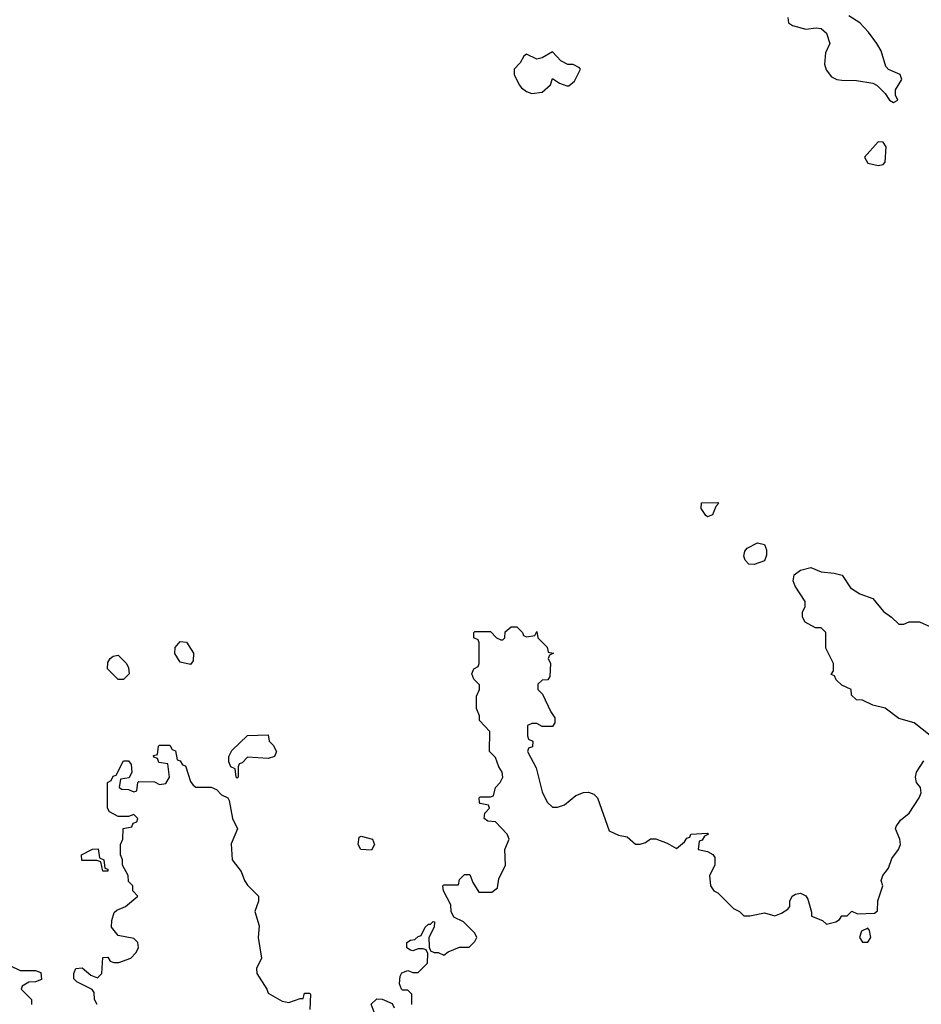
# Model space of a CAD drawing. Header units: inches. Extents: x 2380053 to 2584298, y 380219 to 546618.
# Tile 400 of 656: x 2547609 to 2551097, y 420971 to 424782. Entities that reach past the tile are written whole.
import ezdxf

# ---------------------------------------------------------------- set-up
doc = ezdxf.new("R2010")
doc.units = ezdxf.units.IN
doc.header["$MEASUREMENT"] = 0
doc.layers.add('C5442', color=7, linetype='Continuous')
doc.layers.add('C5452', color=7, linetype='Continuous')

msp = doc.modelspace()

# ---------------------------------------------------------------- linework, layer by layer
at = {"layer": 'C5442', "color": 2}
for points, elevation in [([(2549670, 424658), (2549630, 424634), (2549610, 424628.7), (2549570, 424648), (2549559.6, 424640.4), (2549545.4, 424614.6), (2549522, 424590), (2549522, 424570), (2549541, 424530), (2549550, 424518), (2549570, 424504.7), (2549590, 424496), (2549630, 424502), (2549662, 424530), (2549670, 424554), (2549696.9, 424536.9), (2549725.4, 424525.4), (2549733.6, 424526.4), (2549756, 424544), (2549778, 424590), (2549775.3, 424595.3), (2549750, 424608.7), (2549730, 424609), (2549702.7, 424622.7)], 38), ([(2548270, 422286), (2548230, 422295.3), (2548209.2, 422329.2), (2548210, 422352), (2548230, 422376), (2548253.4, 422373.4), (2548281, 422330), (2548279.6, 422300.4)], 34), ([(2547990, 422228), (2547948.7, 422270), (2547950, 422294), (2547958, 422310), (2547970, 422318), (2547990, 422322), (2548022, 422290), (2548030, 422274), (2548032, 422250), (2548010, 422228)], 34), ([(2548570, 421922), (2548490, 421928), (2548470, 421906), (2548458, 421902), (2548454, 421890), (2548454, 421850), (2548450, 421846), (2548446, 421850), (2548442, 421882), (2548426, 421890), (2548418, 421910), (2548418, 421930), (2548430, 421954), (2548490, 422012), (2548570, 422014), (2548574, 421990), (2548590, 421974), (2548602, 421950), (2548594, 421930)], 34), ([(2548970, 421568), (2548928, 421570), (2548918, 421590), (2548922, 421618), (2548930, 421622), (2548974, 421610), (2548982, 421590)], 34), ([(2547930, 421486), (2547922, 421522), (2547907.3, 421527.3), (2547848.4, 421528.4), (2547848, 421550), (2547890, 421572), (2547912.7, 421572.7), (2547918, 421538), (2547934, 421530), (2547938, 421498), (2547950, 421494), (2547950, 421486)], 34)]:
    msp.add_lwpolyline(points, close=True, dxfattribs=dict(at, elevation=elevation))
at = {"layer": 'C5442', "color": 2, "elevation": 34}
for points in [[(2549126, 420970), (2549126, 421010), (2549110, 421026), (2549090, 421026), (2549086, 421030), (2549078, 421050), (2549080.4, 421079.6), (2549087.3, 421092.7), (2549110, 421102), (2549130, 421094), (2549150, 421094), (2549186, 421130), (2549187.3, 421167.3), (2549182, 421182), (2549170, 421186), (2549150, 421186), (2549130, 421178), (2549120.4, 421180.4), (2549106, 421190), (2549106, 421210), (2549120.4, 421219.6), (2549138, 421222), (2549150, 421234), (2549162, 421238), (2549178, 421270), (2549190, 421282), (2549198, 421282), (2549208.4, 421291.6), (2549214, 421290), (2549212, 421270), (2549192, 421230), (2549192.7, 421192.7), (2549198, 421178), (2549212, 421172), (2549228, 421172), (2549250, 421162), (2549266, 421174), (2549310, 421192), (2549347.3, 421192.7), (2549370, 421214), (2549378, 421230), (2549370, 421246), (2549326, 421290), (2549288.4, 421308.4), (2549278, 421330), (2549276.4, 421356.4), (2549248, 421410), (2549246, 421430), (2549250, 421434), (2549306, 421434), (2549310, 421454), (2549330, 421474), (2549350, 421474), (2549362, 421442), (2549384.7, 421404.7), (2549435.3, 421404.7), (2549458, 421422), (2549463.1, 421456.9), (2549488, 421510), (2549486, 421570), (2549502, 421610), (2549495.3, 421630), (2549450, 421678), (2549420.4, 421680.4), (2549406, 421690), (2549408.4, 421711.6), (2549426, 421730), (2549422, 421742), (2549390, 421748), (2549387.3, 421752.7), (2549386, 421770), (2549390, 421774), (2549430, 421774), (2549442, 421778), (2549449.1, 421810.9), (2549468, 421830), (2549478, 421850), (2549475.3, 421870), (2549462, 421890), (2549450, 421926), (2549426, 421950), (2549427.3, 422027.3), (2549388, 422070), (2549387.3, 422087.3), (2549376.4, 422116.4), (2549376.4, 422163.6), (2549388, 422190), (2549387.3, 422207.3), (2549366, 422230), (2549358, 422250), (2549366, 422270), (2549382, 422278), (2549386, 422290), (2549386, 422370), (2549382, 422382), (2549366, 422390), (2549366, 422410), (2549370, 422414), (2549430, 422414), (2549454, 422390), (2549470, 422382), (2549478, 422382), (2549486, 422390), (2549487.3, 422412.7), (2549510, 422432), (2549531.6, 422431.6), (2549554, 422410), (2549558, 422398), (2549570, 422394), (2549602, 422398), (2549610, 422414), (2549614, 422390), (2549650, 422354), (2549654, 422334), (2549674, 422330), (2549658, 422322), (2549654, 422310), (2549662, 422290), (2549659.6, 422240.4), (2549652.7, 422227.3), (2549630, 422226), (2549614, 422210), (2549614, 422190), (2549632, 422172), (2549663.6, 422103.6), (2549679.6, 422079.6), (2549679.6, 422060.4), (2549670, 422046), (2549630, 422046), (2549610, 422058), (2549590, 422058), (2549574, 422050), (2549574, 422010), (2549578, 421998), (2549594, 421990), (2549592.7, 421967.3), (2549578, 421962), (2549574, 421950), (2549606.4, 421886.4), (2549630, 421794), (2549650, 421754), (2549670, 421734), (2549690, 421734), (2549716.4, 421743.6), (2549760.2, 421779.8), (2549790, 421791.3), (2549810, 421792), (2549830, 421784.7), (2549844.7, 421770), (2549890, 421642), (2549925.4, 421625.4), (2549959.6, 421619.6), (2549991.6, 421591.6), (2550000, 421591.5)], [(2547908, 420970), (2547898, 420990), (2547896.4, 421016.4), (2547888.4, 421028.4), (2547830, 421058), (2547818, 421070), (2547818, 421090), (2547826, 421110), (2547850, 421112), (2547883.6, 421083.6), (2547910, 421074), (2547926, 421090), (2547930, 421152), (2547950, 421154), (2547958, 421138), (2547972.7, 421132.7), (2547992.7, 421132.7), (2548038, 421150), (2548058, 421170), (2548068, 421190), (2548066, 421210), (2548050, 421226), (2547990, 421238), (2547964, 421270), (2547964.7, 421295.3), (2547974, 421326), (2547984.7, 421335.3), (2548018, 421350), (2548066, 421390), (2548046, 421410), (2548046, 421430), (2548030, 421446), (2548028, 421470), (2548006, 421510), (2548006, 421530), (2547998, 421550), (2547998, 421590), (2548008, 421610), (2548008.4, 421651.6), (2548042, 421658), (2548047.3, 421672.7), (2548062, 421678), (2548066, 421690), (2548050, 421706), (2548030, 421698), (2547990, 421698), (2547956.4, 421716.4), (2547948, 421730), (2547948, 421830), (2547962, 421838), (2547970, 421854), (2547982, 421858), (2548010, 421914), (2548030, 421914), (2548039.6, 421899.6), (2548042, 421870), (2548032.7, 421847.3), (2547998, 421842), (2547994, 421810), (2548003.6, 421803.6), (2548030, 421802), (2548050, 421794), (2548062, 421798), (2548066, 421830), (2548070, 421834), (2548130, 421832), (2548150, 421822), (2548174, 421826), (2548188, 421850), (2548182, 421902), (2548147.3, 421907.3), (2548142, 421922), (2548127.3, 421927.3), (2548126, 421934), (2548142, 421938), (2548146, 421970), (2548150, 421974), (2548190, 421974), (2548198, 421958), (2548211.6, 421951.6), (2548218, 421918), (2548230, 421914), (2548238, 421898), (2548250, 421894), (2548270, 421834), (2548279.6, 421819.6), (2548290, 421812), (2548350, 421812), (2548370, 421802), (2548390, 421782), (2548414, 421770), (2548419.6, 421759.6), (2548432, 421690), (2548451.3, 421650), (2548427.1, 421592.9), (2548431.3, 421530), (2548465.4, 421485.4), (2548478, 421450), (2548490, 421432), (2548532, 421390), (2548532, 421370), (2548518, 421330), (2548535.3, 421275.3), (2548530.8, 421230), (2548544.7, 421150), (2548524.7, 421110), (2548526, 421090), (2548564.7, 421030), (2548570, 421014), (2548623.6, 420983.6), (2548650, 420978), (2548694, 420994), (2548706, 420994), (2548710, 421014), (2548730, 421014), (2548734, 421010), (2548731.6, 420951.6)], [(2547570, 421122), (2547610, 421102), (2547670, 421102), (2547690, 421094), (2547692.7, 421067.3), (2547670, 421058), (2547643.6, 421056.4), (2547618, 421042), (2547614, 421030), (2547654, 420990), (2547654, 420970)], [(2548980.4, 420940.4), (2548968.7, 420971.3), (2548990, 420992), (2549011.6, 420991.6), (2549050, 420974), (2549058, 420958)]]:
    msp.add_lwpolyline(points, dxfattribs=at)
at = {"layer": 'C5452', "color": 2}
for points, elevation in [([(2550580.5, 424790), (2550584, 424770), (2550599.3, 424759.3), (2550650, 424744.9), (2550690, 424750.4), (2550710, 424747.7), (2550730.4, 424730.4), (2550742.8, 424690), (2550726.2, 424653.8), (2550722.4, 424610), (2550728.6, 424588.5), (2550750, 424560.7), (2550770, 424550.6), (2550790, 424547.3), (2550847.1, 424547.1), (2550910, 424536), (2550926.8, 424526.8), (2550956.9, 424496.9), (2550974, 424470), (2550990, 424462), (2551006, 424470), (2550998, 424490), (2550998, 424510), (2551022, 424550), (2551015.3, 424570), (2550970, 424589), (2550960.7, 424600.7), (2550941.5, 424661.5), (2550925.2, 424690), (2550893.4, 424733.4), (2550859, 424770), (2550816.4, 424796.4)], 38), ([(2551131.8, 422011.8), (2551070, 422061.2), (2551010, 422077.2), (2550957.5, 422117.5), (2550909.4, 422129.4), (2550870, 422148.7), (2550846, 422150), (2550827.3, 422167.3), (2550826, 422190), (2550790, 422206), (2550767.3, 422227.3), (2550762, 422242), (2550748, 422248), (2550758, 422262), (2550758, 422290), (2550728, 422350), (2550728, 422410), (2550710, 422428), (2550688.4, 422428.4), (2550648, 422450), (2550638, 422470), (2550638, 422490), (2550648, 422510), (2550648, 422530), (2550608.7, 422590), (2550602, 422610), (2550606, 422634), (2550630, 422651.3), (2550670, 422662), (2550710, 422644.7), (2550759.8, 422639.8), (2550791.6, 422631.6), (2550822.8, 422582.8), (2550859.8, 422559.8), (2550910, 422542), (2550951, 422491), (2550982, 422470), (2551010, 422442), (2551030, 422442), (2551050, 422451.3), (2551090, 422451.3), (2551130, 422434)], 34), ([(2550000, 421591.5), (2550010, 421591.3), (2550030, 421598), (2550050, 421611.3), (2550070, 421611.3), (2550114.4, 421594.4), (2550150, 421574), (2550180.4, 421599.6), (2550190, 421614), (2550202, 421618), (2550206, 421630), (2550270, 421634), (2550274, 421630), (2550258, 421622), (2550250, 421606), (2550238, 421602), (2550234, 421570), (2550270, 421562), (2550291.2, 421551.1), (2550298.8, 421538.8), (2550298, 421510), (2550278, 421470), (2550282, 421430), (2550294, 421410), (2550310, 421402), (2550370, 421342), (2550394, 421330), (2550410, 421314), (2550434, 421314), (2550490, 421324.7), (2550530, 421314), (2550556.4, 421323.6), (2550580.4, 421339.6), (2550588, 421350), (2550588.7, 421370), (2550598, 421390), (2550610, 421398), (2550630, 421401), (2550650, 421391.3), (2550658, 421378), (2550672, 421328), (2550672, 421312), (2550715.3, 421295.3), (2550730, 421282), (2550766, 421290), (2550780.4, 421299.6), (2550790, 421314), (2550810, 421314), (2550828.8, 421331.1), (2550850, 421322), (2550916.4, 421323.6), (2550927.3, 421332.7), (2550928.7, 421371.3), (2550948.7, 421430), (2550942, 421450), (2550948, 421470), (2550970, 421498), (2550983.9, 421536.1), (2551009.2, 421570), (2551017.2, 421590), (2551014, 421610), (2550998, 421650), (2551000.4, 421659.6), (2551016.4, 421683.6), (2551050, 421711.3), (2551089, 421770), (2551097.2, 421790), (2551094, 421810), (2551079, 421830), (2551075.3, 421850), (2551079, 421870), (2551106.8, 421913.2)], 34)]:
    msp.add_lwpolyline(points, dxfattribs=dict(at, elevation=elevation))
for points, elevation in [([(2550930, 424308.7), (2550878, 424250), (2550890, 424226.8), (2550930, 424218), (2550950, 424222), (2550958, 424230), (2550962, 424290), (2550950, 424308)], 38), ([(2550270, 422858), (2550263.1, 422863.1), (2550246, 422890), (2550247.3, 422912.7), (2550310, 422914), (2550312, 422910), (2550302, 422898), (2550290, 422866)], 34), ([(2550450, 422674), (2550430, 422675.3), (2550415.3, 422690), (2550410, 422706), (2550414.6, 422725.4), (2550424, 422736), (2550463.1, 422756.9), (2550490, 422751.3), (2550498, 422730), (2550498, 422710), (2550490, 422688)], 34), ([(2550890, 421266), (2550865.4, 421254.6), (2550858, 421230), (2550870, 421212), (2550890, 421212), (2550902, 421230), (2550896.4, 421256.4)], 34)]:
    msp.add_lwpolyline(points, close=True, dxfattribs=dict(at, elevation=elevation))

doc.saveas('drawing.dxf')
